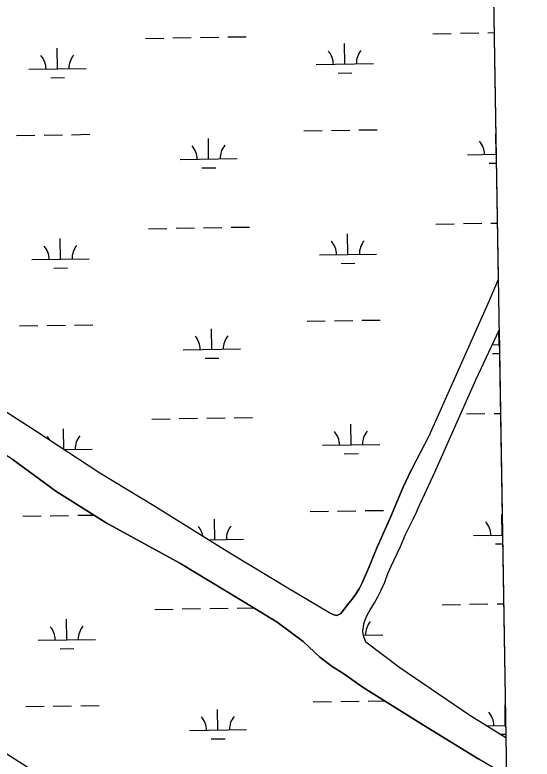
# Model space of a CAD drawing. Extents: x 3855477 to 3893699, y 299188 to 325115.
# Drawn here: x 3890518 to 3891421, y 318313 to 319613 of the extents above; entities that cross this region are included whole.
import ezdxf

# ---------------------------------------------------------------- set-up
doc = ezdxf.new("R2010")
doc.units = 0
for name, color, linetype in [('V-GRID-FRAM', 7, 'Continuous'), ('V-RIVR-EDGE', 7, 'Continuous'), ('V-TOPO-SHOR', 7, 'Continuous'), ('V-UTIL-LINE', 7, 'Continuous'), ('V-WETL-SWMP', 7, 'Continuous')]:
    doc.layers.add(name, color=color, linetype=linetype)

msp = doc.modelspace()

# ---------------------------------------------------------------- linework, layer by layer
at = {"layer": 'V-GRID-FRAM'}
msp.add_lwpolyline([(3859445.3, 322797), (3891292.6, 323315.8), (3891596.8, 305135.9), (3859733.6, 304616.8), (3859445.3, 322797)], dxfattribs=at)
at = {"layer": 'V-RIVR-EDGE'}
msp.add_spline([(3882913.1, 320040.1), (3882915.6, 320023.3), (3882920.8, 320004.6), (3882925.9, 319994.2), (3882938.6, 319980.2), (3882958.1, 319959.4), (3882969.6, 319947.1), (3882988.7, 319921.1), (3882997.8, 319910.3), (3883016.9, 319894.3), (3883040.8, 319875.1), (3883065.5, 319858.3), (3883074.2, 319851.2), (3883077, 319846.8), (3883076.2, 319838.4), (3883079.4, 319836), (3883089.7, 319829.6), (3883100.9, 319827.6), (3883118.4, 319827.1), (3883127.2, 319826.3), (3883136.7, 319823.5), (3883150.2, 319817.9), (3883163.8, 319815.5), (3883172.5, 319812.3), (3883186.9, 319803.4), (3883204, 319792.6), (3883220.3, 319786.6), (3883247, 319781), (3883267.7, 319771.8), (3883286.4, 319765.3), (3883334.2, 319752.1), (3883358.5, 319742.8), (3883374, 319734.8), (3883397.1, 319726.4), (3883413, 319725.2), (3883429.8, 319723.9), (3883441.3, 319723.1), (3883453.3, 319720.7), (3883466, 319713.1), (3883480, 319705.1), (3883489.9, 319704.3), (3883527.3, 319690.2), (3883553.2, 319677), (3883567.5, 319671.4), (3883604.2, 319655), (3883613.7, 319653.3), (3883624.5, 319652.9), (3883634.4, 319650.1), (3883661.5, 319638.5), (3883676.2, 319631.3), (3883689, 319621.7), (3883706.1, 319614.5), (3883729.2, 319605.6), (3883766.6, 319588.4), (3883795.7, 319578), (3883824, 319569.5), (3883888.4, 319543.1), (3883936.2, 319521.8), (3883952.9, 319515.8), (3884166, 319447.5), (3884193.5, 319441.1), (3884330.9, 319398.5), (3884355.6, 319389.7), (3884375.1, 319382), (3884570.2, 319313.4), (3884589.7, 319305.4), (3884662.9, 319270.9), (3884854.8, 319175.2), (3884883, 319156.4), (3884897.4, 319146.8), (3884909.7, 319140.4), (3884940, 319128.8), (3884943.1, 319128.8), (3884951.9, 319128.7), (3884958.3, 319127.1), (3884973.8, 319120.7), (3884981, 319119.9), (3884992.5, 319118.7), (3885018.8, 319115.4), (3885038.7, 319110.2), (3885055.5, 319103.8), (3885077.8, 319091), (3885091.3, 319083), (3885105.2, 319077.4), (3885120.8, 319072.5), (3885137.9, 319066.5), (3885153.8, 319061.7), (3885176.1, 319054.1), (3885192.4, 319047.2), (3885212.7, 319042), (3885236.6, 319036.4), (3885260.9, 319028.7), (3885280.8, 319023.5), (3885320.3, 319009.5), (3885333.4, 319006.6), (3885341.8, 319010.6), (3885349, 319010.6), (3885360.9, 319007.4), (3885367.3, 319002.2), (3885375.2, 318990.6), (3885390.7, 318976.6), (3885409.8, 318961), (3885442, 318941), (3885463.5, 318930.6), (3885519.6, 318891.4), (3885550.3, 318866.6), (3885563.4, 318858.2), (3885583.3, 318852.6), (3885601.2, 318845.8), (3885609.6, 318839.8), (3885620.7, 318828.2), (3885637.4, 318818.2), (3885654.5, 318811), (3885670.5, 318809.3), (3885686, 318808.9), (3885702.3, 318805.3), (3885731.8, 318796), (3885773.2, 318778.8), (3885814.6, 318765.5), (3885852.1, 318760.3), (3885861.3, 318759.8), (3885864.9, 318764.6), (3885869.6, 318765), (3885880.8, 318765), (3885903.1, 318760.9), (3885937.8, 318754.1), (3885959.3, 318753.2), (3885986, 318750), (3886007.5, 318748.7), (3886012.7, 318748.7), (3886021, 318743.5), (3886024.6, 318743.5), (3886037, 318744.3), (3886045.7, 318744.2), (3886058.5, 318742.6), (3886070, 318737.8), (3886082, 318736.6), (3886104.3, 318732.5), (3886127, 318728.5), (3886153.7, 318723.7), (3886184.8, 318716.8), (3886220.6, 318705.6), (3886238.1, 318702.3), (3886252.9, 318700.7), (3886283.5, 318690.3), (3886299.9, 318684.2), (3886315.4, 318684.2), (3886332.9, 318683.8), (3886350.5, 318679.3), (3886368, 318674.1), (3886377.5, 318674.9), (3886395.1, 318673.2), (3886413.4, 318672), (3886429.7, 318666.8), (3886442.5, 318658.4), (3886451.2, 318653.6), (3886461.2, 318649.6), (3886487.5, 318641.9), (3886521.7, 318631.9), (3886548.8, 318623), (3886589.4, 318610.6), (3886599.4, 318610.2), (3886610.5, 318606.2), (3886629.6, 318593.7), (3886640, 318584.2), (3886659.1, 318574.9), (3886680.6, 318563.7), (3886701.7, 318556.1), (3886720.4, 318549.3), (3886735.5, 318541.3), (3886747, 318538.1), (3886763, 318535.2), (3886783.3, 318525.6), (3886805.6, 318518.4), (3886818.3, 318514.8), (3886870.9, 318500.7), (3886884.8, 318500.7), (3886895.2, 318500.6), (3886902.4, 318496.2), (3886910.3, 318494.2), (3886931.8, 318488.6), (3886964.9, 318480.5), (3886991.2, 318474.1), (3887000, 318474.1), (3887005.5, 318476), (3887011.1, 318481.2), (3887013.9, 318481.6), (3887016.3, 318480.4), (3887017.5, 318474.8), (3887019.1, 318470.8), (3887027.4, 318468), (3887043.4, 318462.8), (3887054.5, 318458.4), (3887069.7, 318456), (3887077.2, 318454), (3887087.6, 318450.7), (3887101.9, 318446.7), (3887154.9, 318424.3), (3887167.6, 318420.7), (3887188.3, 318414.6), (3887203.4, 318407.4), (3887217.4, 318402.2), (3887228.1, 318399.4), (3887240.1, 318394.2), (3887254.8, 318385.4), (3887275.5, 318376.5), (3887283.1, 318370.5), (3887288.6, 318366.2), (3887293.8, 318366.1), (3887302.6, 318364.5), (3887320.9, 318356.1), (3887334.8, 318348.9), (3887347.6, 318344.9), (3887367.1, 318337.7), (3887387.4, 318324.9), (3887405.7, 318317.6), (3887416, 318315.6), (3887424, 318315.2), (3887432.4, 318310.4), (3887439.9, 318306), (3887457.8, 318300.4), (3887483.7, 318289.5), (3887497.3, 318286.3), (3887518, 318277.1), (3887536.3, 318269.1), (3887554.6, 318263.5), (3887566.9, 318261), (3887592, 318252.6), (3887630.7, 318239.8), (3887658.9, 318229.7), (3887684.8, 318222.5), (3887705.9, 318216.9), (3887729.4, 318208.8), (3887756.1, 318199.6), (3887774.8, 318192), (3887794.3, 318184), (3887813.4, 318177.9), (3887834.5, 318168.7), (3887845.3, 318163.1), (3887852, 318156.7), (3887853.6, 318153.1), (3887859.2, 318148.3), (3887867.5, 318142.7), (3887873.9, 318140.7), (3887888.7, 318136.3), (3887904.2, 318132.7), (3887912.9, 318129.1), (3887924.5, 318126.7), (3887934.1, 318127), (3887939.2, 318126.6), (3887957.6, 318119.8), (3887971.5, 318115.8), (3887987.4, 318111.4), (3888004.9, 318104.9), (3888020.5, 318101.7), (3888032.4, 318098.5), (3888062.3, 318083.3), (3888089.4, 318070.8), (3888114.8, 318059.2), (3888138.3, 318051.2), (3888172.2, 318040.4), (3888205.2, 318029.1), (3888225.5, 318024.3), (3888240.7, 318017.9), (3888261, 318005.5), (3888270.5, 317999.1), (3888283.2, 317993.1), (3888296.8, 317985.8), (3888310.7, 317981.8), (3888328.2, 317977), (3888351.3, 317970.6), (3888385.2, 317962.9), (3888403.9, 317956.9), (3888426.2, 317947.7), (3888456.9, 317934.4), (3888480.3, 317921.6), (3888501, 317912.8), (3888524.5, 317903.6), (3888535.7, 317900.4), (3888548.8, 317894.4), (3888572.7, 317886.7), (3888589.4, 317880.3), (3888622.1, 317867.9), (3888643.6, 317858.7), (3888662.7, 317846.7), (3888675, 317839.8), (3888693.7, 317831.8), (3888718.4, 317821.4), (3888732.8, 317816.6), (3888741.1, 317810.6), (3888752.3, 317808.2), (3888769.4, 317803.3), (3888782.9, 317796.9), (3888796.1, 317787.3), (3888809.2, 317778.1), (3888821.5, 317772.1), (3888833.9, 317768.9), (3888876.1, 317752.5), (3888901.6, 317743.6), (3888917.9, 317736.4), (3888936.2, 317728.4), (3888954.9, 317717.2), (3888975.6, 317709.2), (3888995.9, 317704.3), (3889006.7, 317698.7), (3889030.1, 317685.9), (3889058.4, 317669.5), (3889086.7, 317654.7), (3889114.5, 317640.7), (3889137.6, 317630.7), (3889158.3, 317621.4), (3889182.2, 317611.8), (3889201.3, 317602.6), (3889223.2, 317589.8), (3889248.7, 317581.4), (3889267, 317574.9), (3889284.9, 317567.3), (3889318.7, 317550.5), (3889342.2, 317543.7), (3889366.5, 317536), (3889375.3, 317532.8), (3889379.3, 317530), (3889383.6, 317525.2), (3889392.8, 317522), (3889413.1, 317513.6), (3889433.8, 317506.8), (3889450.9, 317498), (3889480.8, 317482), (3889501.1, 317472.7), (3889535.7, 317462.3), (3889554.4, 317453.1), (3889589.1, 317435.9), (3889622.9, 317417), (3889642, 317409.8), (3889673, 317391.8), (3889721.6, 317364.6), (3889737.1, 317353.8), (3889772.5, 317333), (3889784.9, 317326.2), (3889810.7, 317308.2), (3889827.9, 317302.6), (3889858.1, 317286.5), (3889880, 317274.5), (3889894.7, 317269.3), (3889918.2, 317253.7), (3889950, 317230.1), (3889967.5, 317212.9), (3889983, 317195.8), (3890012.1, 317173.8), (3890106, 317108.6), (3890125.4, 317093.8), (3890144.9, 317082.6), (3890167.6, 317075), (3890186.3, 317064.9), (3890221.8, 317046.9), (3890258, 317025.3), (3890331.2, 316987.7), (3890369.8, 316967.6), (3890390.9, 316957.6), (3890407.6, 316945.6), (3890422.7, 316932), (3890429.5, 316927.2), (3890449, 316914), (3890471.7, 316903.6), (3890490, 316896.4), (3890500, 316888), (3890521, 316869.2), (3890535, 316861.6), (3890551.3, 316852.8), (3890573.2, 316840), (3890585.9, 316827.2), (3890608.2, 316813.6), (3890639.2, 316793.6), (3890667.5, 316774.4), (3890678.6, 316764.4), (3890688.5, 316754.4), (3890700.9, 316746.8), (3890712.8, 316743.2), (3890739.5, 316735.2), (3890774.5, 316714.8), (3890820.3, 316686.8), (3890859.3, 316660.8), (3890897.1, 316634.8), (3890934.9, 316609.6), (3890937.7, 316609.6), (3890950.8, 316605.9), (3890969.5, 316592.3), (3890995.4, 316573.5), (3891054.6, 316535.1), (3891075.7, 316526.3), (3891110.8, 316503.1), (3891142.2, 316482.7), (3891182.8, 316458.7), (3891207, 316441.9), (3891221.8, 316435.9), (3891228.9, 316432.3), (3891244.9, 316421.9), (3891276.7, 316396.3), (3891289, 316391.1), (3891298.2, 316384.7), (3891322.8, 316368.3), (3891339.9, 316353.9), (3891357.1, 316344.7), (3891370.6, 316337.1), (3891398.4, 316318.3), (3891409.8, 316310.6)], degree=3, dxfattribs=at)
at = {"layer": 'V-TOPO-SHOR'}
for points in [[(3891362.3, 319150.7), (3891346.2, 319112.6), (3891241.4, 318877), (3891210.8, 318818.7)], [(3891251.7, 318814.3), (3891323.3, 318975.5), (3891363.8, 319062.3)], [(3890556.6, 318884.5), (3890378.5, 318999)], [(3891376.8, 318283.8), (3891328.5, 318312.7), (3891231.9, 318372.2), (3891126.4, 318437.7), (3891092.8, 318461.7), (3891072.3, 318474.5), (3891050.8, 318491), (3891021.9, 318518.1), (3890976.3, 318551.8), (3890937.1, 318575.8), (3890806.2, 318654.9), (3890677.7, 318725.5), (3890589.6, 318781.2), (3890515.3, 318835.7), (3890426.2, 318892.5)], [(3891066.5, 318568.8), (3890997.9, 318609.4), (3890893.8, 318672.4), (3890760.6, 318755.2), (3890666.5, 318812.3), (3890556.6, 318884.5)], [(3891066.5, 318568.8), (3891074.2, 318565.4), (3891079.6, 318563.6), (3891081.9, 318564), (3891086.6, 318566.5), (3891089.8, 318569.8), (3891095.7, 318577.6), (3891101.3, 318585.1), (3891107.1, 318592.3), (3891113, 318600.1), (3891119.7, 318610.3), (3891124.7, 318620.6), (3891130.5, 318634), (3891134.9, 318644.7), (3891150.7, 318682.8), (3891175, 318736.9), (3891195.9, 318786.6), (3891210.8, 318818.7)], [(3891130.9, 318516.8), (3891127.3, 318528), (3891126.1, 318536.2), (3891127, 318543.9), (3891127.8, 318549.1), (3891130, 318556.3), (3891133.7, 318564.4), (3891138.6, 318573.3), (3891146.1, 318585.7), (3891152.2, 318596.1), (3891157.7, 318607.8), (3891164.2, 318622), (3891169.5, 318636.8), (3891175.2, 318650), (3891191.5, 318684.3), (3891200.4, 318705.4), (3891207.5, 318719.4), (3891213.8, 318731.8), (3891219.5, 318744.2), (3891225, 318756.3), (3891229.8, 318767.7), (3891251.7, 318814.3)], [(3891375.7, 318349.7), (3891312.5, 318388.7), (3891190.6, 318472.3), (3891130.9, 318516.8)]]:
    msp.add_lwpolyline(points, dxfattribs=at)
at = {"layer": 'V-UTIL-LINE'}
msp.add_lwpolyline([(3878833.4, 323112.8), (3887889.7, 319996.5), (3891385.6, 317757.3)], dxfattribs=at)
at = {"layer": 'V-WETL-SWMP'}
for p, q in [((3891347.4, 320040.2), (3891362.3, 319150.7)), ((3890746.4, 319572.2), (3890778.4, 319572.8)), ((3890794.3, 319573), (3890826.3, 319573.5)), ((3890842.3, 319573.8), (3890874.3, 319574.3)), ((3890890.3, 319574.6), (3890922.3, 319575.1)), ((3891248.2, 319580.4), (3891280.2, 319580.9)), ((3891296.2, 319581.2), (3891328.2, 319581.7)), ((3891344.2, 319582), (3891355.1, 319582.2)), ((3891094.5, 319527.2), (3891093.9, 319563.2)), ((3890592.6, 319519), (3890592, 319555)), ((3890542.6, 319518.2), (3890642.6, 319519.8)), ((3891044.5, 319526.3), (3891144.4, 319528)), ((3891082.7, 319511.5), (3891106.7, 319511.9)), ((3890580.9, 319503.4), (3890604.9, 319503.8)), ((3890521.1, 319402.4), (3890553.1, 319402.9)), ((3890569.1, 319403.2), (3890601.1, 319403.7)), ((3890617.1, 319403.9), (3890649.1, 319404.5)), ((3891022.9, 319410.6), (3891054.9, 319411.1)), ((3891070.9, 319411.3), (3891102.9, 319411.9)), ((3891118.9, 319412.1), (3891150.9, 319412.6)), ((3891358.5, 319369.6), (3891357.9, 319405.6)), ((3890856.6, 319361.4), (3890856.1, 319397.4)), ((3890806.7, 319360.6), (3890906.6, 319362.2)), ((3891308.5, 319368.8), (3891358.7, 319369.6)), ((3891346.7, 319354), (3891358.9, 319354.2)), ((3890844.9, 319345.8), (3890868.9, 319346.2)), ((3891253.6, 319247.8), (3891285.6, 319248.3)), ((3891301.6, 319248.6), (3891333.6, 319249.1)), ((3891349.6, 319249.3), (3891360.7, 319249.5)), ((3890751.8, 319239.6), (3890783.8, 319240.1)), ((3890799.8, 319240.4), (3890831.8, 319240.9)), ((3890847.8, 319241.2), (3890879.8, 319241.7)), ((3890895.8, 319242), (3890927.8, 319242.5)), ((3890598, 319186.4), (3890597.4, 319222.4)), ((3891099.9, 319194.5), (3891099.3, 319230.5)), ((3891049.9, 319193.7), (3891149.9, 319195.3)), ((3890548, 319185.5), (3890648, 319187.2)), ((3890586.3, 319170.7), (3890610.3, 319171.1)), ((3891088.1, 319178.9), (3891112.1, 319179.3)), ((3891362.3, 319150.7), (3891346.2, 319112.6)), ((3891346.2, 319112.6), (3891241.4, 318877)), ((3891028.4, 319077.9), (3891060.3, 319078.4)), ((3891076.3, 319078.7), (3891108.3, 319079.2)), ((3891124.3, 319079.5), (3891156.3, 319080)), ((3890526.5, 319069.7), (3890558.5, 319070.3)), ((3890574.5, 319070.5), (3890606.5, 319071)), ((3890622.5, 319071.3), (3890654.5, 319071.8)), ((3890862.1, 319028.8), (3890861.5, 319064.8)), ((3891323.3, 318975.5), (3891363.8, 319062.3)), ((3891363.9, 319037), (3891363.5, 319061.7)), ((3891363.8, 319062.3), (3891375.7, 318349.7)), ((3891351.9, 319036.8), (3891364.2, 319037)), ((3890812.1, 319028), (3890912.1, 319029.6)), ((3890850.3, 319013.2), (3890874.3, 319013.5)), ((3891352.2, 319021.3), (3891364.5, 319021.5)), ((3890556.6, 318884.5), (3890378.5, 318999)), ((3891251.7, 318814.3), (3891323.3, 318975.5)), ((3890757.2, 318907), (3890789.2, 318907.5)), ((3890805.2, 318907.8), (3890837.2, 318908.3)), ((3890853.2, 318908.5), (3890885.2, 318909.1)), ((3890901.2, 318909.3), (3890933.2, 318909.8)), ((3891307, 318915.9), (3891339, 318916.5)), ((3891355, 318916.7), (3891366.2, 318916.9)), ((3891105.3, 318861.9), (3891104.7, 318897.9)), ((3890666.5, 318812.3), (3890556.6, 318884.5)), ((3890603.4, 318853.7), (3890602.9, 318889.7)), ((3891241.4, 318877), (3891210.8, 318818.7)), ((3891055.3, 318861.1), (3891155.3, 318862.7)), ((3890603.5, 318853.7), (3890653.4, 318854.5)), ((3891093.5, 318846.3), (3891117.5, 318846.7)), ((3890515.3, 318835.7), (3890589.6, 318781.2)), ((3891210.8, 318818.7), (3891195.9, 318786.6)), ((3890760.6, 318755.2), (3890666.5, 318812.3)), ((3891229.8, 318767.7), (3891251.7, 318814.3)), ((3890589.6, 318781.2), (3890677.7, 318725.5)), ((3891195.9, 318786.6), (3891175, 318736.9)), ((3891225, 318756.3), (3891229.8, 318767.7)), ((3890893.8, 318672.4), (3890760.6, 318755.2)), ((3891219.5, 318744.2), (3891225, 318756.3)), ((3890531.9, 318737.1), (3890563.9, 318737.6)), ((3890579.9, 318737.9), (3890611.9, 318738.4)), ((3890627.9, 318738.7), (3890656.1, 318739.1)), ((3891033.8, 318745.3), (3891065.8, 318745.8)), ((3891081.8, 318746.1), (3891113.8, 318746.6)), ((3891129.8, 318746.9), (3891161.8, 318747.4)), ((3891213.8, 318731.8), (3891219.5, 318744.2)), ((3891369.3, 318704.3), (3891368.7, 318740.3)), ((3890677.7, 318725.5), (3890806.2, 318654.9)), ((3890867.5, 318696.1), (3890866.9, 318732.1)), ((3891175, 318736.9), (3891150.7, 318682.8)), ((3891207.5, 318719.4), (3891213.8, 318731.8)), ((3891200.4, 318705.4), (3891207.5, 318719.4)), ((3891191.5, 318684.3), (3891200.4, 318705.4)), ((3891319.3, 318703.5), (3891369.8, 318704.3)), ((3890855.8, 318696), (3890917.5, 318697)), ((3891357.6, 318688.7), (3891370, 318688.9)), ((3891150.7, 318682.8), (3891134.9, 318644.7)), ((3891175.2, 318650), (3891191.5, 318684.3)), ((3890997.9, 318609.4), (3890893.8, 318672.4)), ((3890806.2, 318654.9), (3890937.1, 318575.8)), ((3891169.5, 318636.8), (3891175.2, 318650)), ((3891130.5, 318634), (3891124.7, 318620.6)), ((3891134.9, 318644.7), (3891130.5, 318634)), ((3891164.2, 318622), (3891169.5, 318636.8)), ((3891124.7, 318620.6), (3891119.7, 318610.3)), ((3891157.7, 318607.8), (3891164.2, 318622)), ((3891066.5, 318568.8), (3890997.9, 318609.4)), ((3891119.7, 318610.3), (3891113, 318600.1)), ((3891152.2, 318596.1), (3891157.7, 318607.8)), ((3891113, 318600.1), (3891107.1, 318592.3)), ((3891146.1, 318585.7), (3891152.2, 318596.1)), ((3891101.3, 318585.1), (3891095.7, 318577.6)), ((3891107.1, 318592.3), (3891101.3, 318585.1)), ((3891138.6, 318573.3), (3891146.1, 318585.7)), ((3891264.5, 318582.5), (3891296.4, 318583)), ((3891312.4, 318583.3), (3891344.4, 318583.8)), ((3891360.4, 318584.1), (3891371.8, 318584.3)), ((3890762.6, 318574.3), (3890794.6, 318574.9)), ((3890810.6, 318575.1), (3890842.6, 318575.7)), ((3890858.6, 318575.9), (3890890.6, 318576.4)), ((3890906.6, 318576.7), (3890934.8, 318577.2)), ((3890937.1, 318575.8), (3890976.3, 318551.8)), ((3891074.2, 318565.4), (3891066.5, 318568.8)), ((3891089.8, 318569.8), (3891086.6, 318566.5)), ((3891095.7, 318577.6), (3891089.8, 318569.8)), ((3891133.7, 318564.4), (3891138.6, 318573.3)), ((3890608.9, 318521.1), (3890608.3, 318557.1)), ((3891079.6, 318563.6), (3891074.2, 318565.4)), ((3891081.9, 318564), (3891079.6, 318563.6)), ((3891086.6, 318566.5), (3891081.9, 318564)), ((3891127.8, 318549.1), (3891130, 318556.3)), ((3891130, 318556.3), (3891133.7, 318564.4)), ((3890976.3, 318551.8), (3891021.9, 318518.1)), ((3891126.1, 318536.2), (3891127, 318543.9)), ((3891127, 318543.9), (3891127.8, 318549.1)), ((3891127.2, 318528), (3891126.1, 318536.2)), ((3891127, 318529.5), (3891160.7, 318530.1)), ((3890558.9, 318520.3), (3890658.9, 318521.9)), ((3891021.9, 318518.1), (3891050.8, 318491)), ((3891130.9, 318516.8), (3891127.2, 318528)), ((3891190.6, 318472.3), (3891130.9, 318516.8)), ((3890597.1, 318505.5), (3890621.1, 318505.9)), ((3891050.8, 318491), (3891072.3, 318474.5)), ((3891072.3, 318474.5), (3891092.8, 318461.7)), ((3891312.5, 318388.7), (3891190.6, 318472.3)), ((3891092.8, 318461.7), (3891126.4, 318437.7)), ((3891126.4, 318437.7), (3891231.9, 318372.2)), ((3891039.2, 318412.7), (3891071.2, 318413.2)), ((3891087.2, 318413.4), (3891119.2, 318414)), ((3891135.2, 318414.2), (3891163.5, 318414.7)), ((3890537.3, 318404.5), (3890569.3, 318405)), ((3890585.3, 318405.3), (3890617.3, 318405.8)), ((3890633.3, 318406), (3890665.3, 318406.6)), ((3890872.9, 318363.5), (3890872.3, 318399.5)), ((3891374.7, 318371.7), (3891374.2, 318407.7)), ((3891375.7, 318349.7), (3891312.5, 318388.7)), ((3890822.9, 318362.7), (3890922.9, 318364.3)), ((3891231.9, 318372.2), (3891328.5, 318312.7)), ((3891341, 318371.1), (3891375.3, 318371.7)), ((3890861.2, 318347.9), (3890885.2, 318348.3)), ((3891365.3, 318356.1), (3891375.6, 318356.3))]:
    msp.add_line(p, q, dxfattribs=at)
for centre, start, end in [((3891039.2, 319526.7), 0.1615, 41.7052), ((3891149.7, 319528.5), 140.1615, 181.7052), ((3890537.4, 319518.6), 0.1615, 41.7052), ((3890647.8, 319520.4), 140.1615, 181.7052), ((3891303.2, 319369.2), 0.1615, 41.7052), ((3890801.4, 319361), 0.1615, 41.7052), ((3890911.9, 319362.8), 140.1615, 181.7052), ((3890542.8, 319185.9), 0.1615, 41.7052), ((3890653.3, 319187.7), 140.1615, 181.7052), ((3891044.6, 319194.1), 0.1615, 41.7052), ((3891155.1, 319195.9), 140.1615, 181.7052), ((3890806.8, 319028.3), 0.1615, 41.7052), ((3890917.3, 319030.1), 140.1615, 181.7052), ((3891050, 318861.5), 0.1615, 41.7052), ((3891160.5, 318863.3), 140.1615, 181.7052), ((3890548.2, 318853.3), 27.2859, 41.7052), ((3890658.7, 318855.1), 140.1615, 181.7052), ((3891314.1, 318703.9), 0.1615, 41.7052), ((3890812.2, 318695.7), 9.281, 41.7052), ((3890922.7, 318697.5), 140.1615, 181.7052), ((3890553.6, 318520.7), 0.1615, 41.7052), ((3890664.1, 318522.5), 140.1615, 181.7052), ((3891165.9, 318530.6), 140.1615, 181.7052), ((3890817.7, 318363.1), 0.1615, 41.7052), ((3890928.1, 318364.9), 140.1615, 181.7052), ((3891319.5, 318371.3), 0.1615, 41.7052)]:
    msp.add_arc(centre, 35.2, start, end, dxfattribs=at)

doc.saveas('drawing.dxf')
